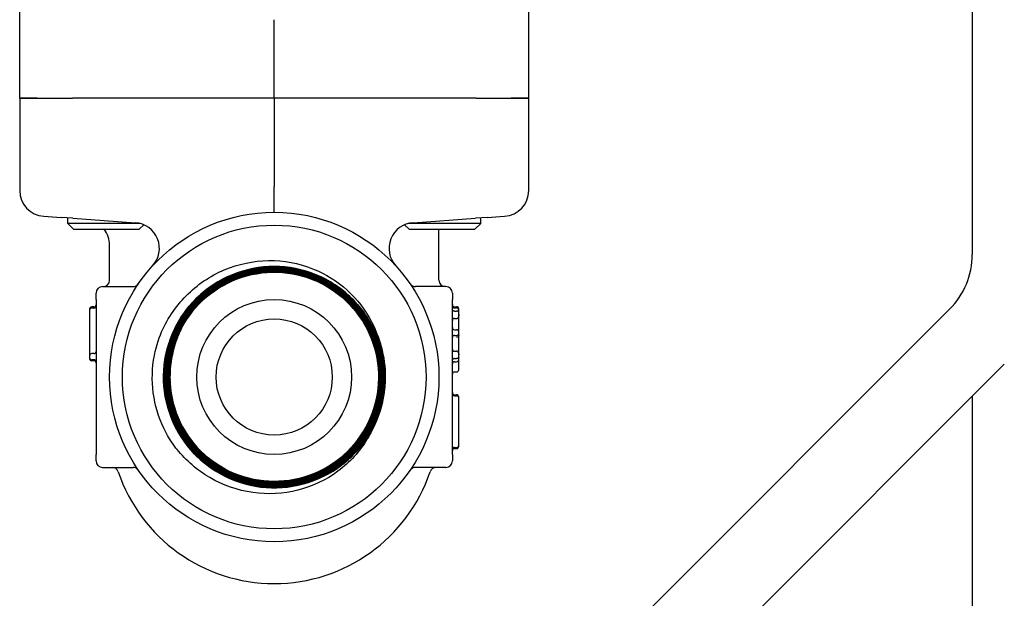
# Model space of a CAD drawing. Header units: inches. Extents: x 18 to 846, y -44 to 561.
# Tile 553 of 642: x 711.22 to 715.99, y 256.7 to 259.5. Entities that reach past the tile are written whole.
import ezdxf

# ---------------------------------------------------------------- set-up
doc = ezdxf.new("R2010")
doc.units = ezdxf.units.IN
doc.header["$LTSCALE"] = 24
doc.header["$MEASUREMENT"] = 0
doc.layers.add('Visible (ANSI)', color=7, linetype='Continuous', lineweight=30)

msp = doc.modelspace()

# ---------------------------------------------------------------- linework, layer by layer
at = {"layer": 'Visible (ANSI)'}
for p, q in [((715.8308, 292.4565), (715.8308, 258.36183)), ((711.2183, 259.119), (711.2183, 259.5569)), ((713.6833, 259.119), (713.6833, 259.5569)), ((712.4508, 259.119), (712.4508, 259.49866)), ((711.2183, 259.119), (711.30309, 259.119)), ((711.2183, 259.119), (711.2183, 258.67184)), ((711.30309, 259.119), (711.2183, 259.119)), ((711.30309, 259.119), (711.47353, 259.119)), ((711.30309, 259.119), (711.47353, 259.119)), ((712.4508, 259.119), (711.47353, 259.119)), ((712.4508, 259.119), (711.47353, 259.119)), ((712.4508, 259.119), (712.4508, 258.69144)), ((713.42808, 259.119), (712.4508, 259.119)), ((713.42808, 259.119), (712.4508, 259.119)), ((713.42808, 259.119), (713.59852, 259.119)), ((713.42808, 259.119), (713.59852, 259.119)), ((713.59852, 259.119), (713.6833, 259.119)), ((713.6833, 259.119), (713.59852, 259.119)), ((713.6833, 258.67184), (713.6833, 259.119)), ((712.4508, 258.5665), (712.4508, 258.69144)), ((711.33506, 258.54708), (711.41889, 258.54122)), ((711.4757, 258.53724), (711.41889, 258.54122)), ((711.4508, 258.51282), (711.4508, 258.53898)), ((711.79937, 258.51282), (711.4508, 258.51282)), ((711.47963, 258.484), (711.4508, 258.51282)), ((711.4757, 258.53724), (711.77859, 258.51605)), ((713.4508, 258.51282), (713.10224, 258.51282)), ((713.12302, 258.51605), (713.42591, 258.53724)), ((713.42198, 258.484), (713.4508, 258.51282)), ((713.48272, 258.54122), (713.42591, 258.53724)), ((713.4508, 258.51282), (713.4508, 258.53898)), ((713.48272, 258.54122), (713.56655, 258.54708)), ((711.47963, 258.484), (711.79698, 258.484)), ((711.79698, 258.484), (711.81919, 258.50621)), ((713.10463, 258.484), (713.08242, 258.50621)), ((713.10463, 258.484), (713.42198, 258.484)), ((713.2483, 258.23775), (713.2483, 258.484)), ((711.6533, 258.23775), (711.6533, 258.40826)), ((711.61955, 258.2065), (711.76736, 258.2065)), ((713.28205, 258.2065), (713.13425, 258.2065)), ((711.5883, 258.144), (711.5883, 258.17525)), ((711.5883, 258.144), (711.5883, 257.394)), ((713.3133, 258.17525), (713.3133, 258.144)), ((713.3133, 257.394), (713.3133, 258.144)), ((711.55705, 258.09755), (711.55705, 258.09227)), ((711.55705, 258.09229), (711.55705, 257.87187)), ((711.57789, 258.10797), (711.56747, 258.10797)), ((711.57789, 258.1027), (711.56747, 258.1027)), ((715.72097, 258.09667), (713.05047, 255.42617)), ((713.32372, 258.10935), (713.33414, 258.10935)), ((713.32372, 258.10347), (713.33414, 258.10347)), ((713.32372, 258.08808), (713.33414, 258.08808)), ((713.34455, 258.09306), (713.34455, 258.09893)), ((713.34455, 258.08184), (713.34455, 258.09306)), ((713.32372, 258.05262), (713.33414, 258.05262)), ((713.34455, 258.07126), (713.34455, 258.08184)), ((713.34455, 258.03966), (713.34455, 258.07127)), ((713.34455, 257.99894), (713.34455, 258.03966)), ((713.32372, 257.99772), (713.33414, 257.99772)), ((713.34455, 257.99157), (713.34455, 257.99894)), ((713.34455, 257.9873), (713.34455, 257.99157)), ((713.34455, 257.98038), (713.34455, 257.9873)), ((713.32372, 257.96996), (713.33414, 257.96996)), ((713.34455, 257.97805), (713.34455, 257.98038)), ((713.34455, 257.9735), (713.34455, 257.97805)), ((713.34455, 257.96921), (713.34455, 257.9735)), ((713.34455, 257.92479), (713.34455, 257.96921)), ((713.32372, 257.89379), (713.33414, 257.89379)), ((713.34455, 257.87926), (713.34455, 257.92479)), ((711.55705, 257.87187), (711.55705, 257.86312)), ((711.55705, 257.86313), (711.55705, 257.85785)), ((711.57789, 257.88228), (711.56747, 257.88228)), ((711.57789, 257.8527), (711.56747, 257.8527)), ((711.57789, 257.84744), (711.56747, 257.84744)), ((713.32372, 257.85833), (713.33414, 257.85833)), ((713.34455, 257.87585), (713.34455, 257.87926)), ((713.34455, 257.86474), (713.34455, 257.87583)), ((713.34455, 257.85335), (713.34455, 257.86474)), ((713.34455, 257.80433), (713.34455, 257.85335)), ((713.31564, 255.16101), (715.98613, 257.8315)), ((713.32372, 257.84294), (713.33414, 257.84294)), ((713.32372, 257.79391), (713.33414, 257.79391)), ((713.32372, 257.68312), (713.33414, 257.68312)), ((713.32372, 257.67887), (713.33414, 257.67887)), ((713.32372, 257.67806), (713.33414, 257.67806)), ((713.34455, 257.66844), (713.34455, 257.6727)), ((713.34455, 257.66764), (713.34455, 257.66845)), ((713.34455, 257.43847), (713.34455, 257.66764)), ((715.8308, 257.67617), (715.8308, 255.2065)), ((713.32372, 257.42806), (713.33414, 257.42806)), ((713.32372, 257.42279), (713.33414, 257.42279)), ((713.34455, 257.4332), (713.34455, 257.4385)), ((711.5883, 257.36275), (711.5883, 257.394)), ((713.3133, 257.394), (713.3133, 257.36275)), ((711.61955, 257.3315), (711.76736, 257.3315)), ((713.28205, 257.3315), (713.13425, 257.3315))]:
    msp.add_line(p, q, dxfattribs=at)
for radius in [0.7975, 0.735, 0.375, 0.28125]:
    msp.add_circle((712.4508, 257.769), radius, dxfattribs=at)
for centre, radius, start, end in [((711.76986, 258.39136), 0.125, 317.574, 85.99765), ((713.13175, 258.39136), 0.125, 94.00235, 222.426), ((711.5283, 258.40826), 0.125, 0, 37.29835), ((715.4558, 258.36183), 0.375, 315, 0), ((711.62205, 258.23775), 0.03125, 270, 0), ((713.27955, 258.23775), 0.03125, 180, 270), ((711.61955, 258.17525), 0.03125, 90, 180), ((711.76736, 258.23775), 0.03125, 270, 325.55528), ((713.13425, 258.23775), 0.03125, 214.44472, 270), ((713.28205, 258.17525), 0.03125, 0, 90), ((711.56747, 258.09755), 0.01042, 90, 180), ((711.56747, 258.09229), 0.01042, 90, 180), ((711.57789, 258.11839), 0.01042, 270, 0), ((711.57789, 258.11312), 0.01042, 270, 0), ((713.32372, 258.11976), 0.01042, 180, 270), ((713.32372, 258.11389), 0.01042, 180, 270), ((713.33414, 258.09893), 0.01042, 0, 90), ((713.33414, 258.09306), 0.01042, 0, 90), ((713.32372, 258.0422), 0.01042, 90, 180), ((713.33414, 258.06304), 0.01042, 270, 299.64925), ((713.32372, 258.00814), 0.01042, 180, 270), ((713.33414, 257.9873), 0.01042, 2.69399, 90), ((713.32372, 257.95955), 0.01042, 90, 180), ((713.33414, 257.98038), 0.01042, 270, 0), ((711.57789, 257.8927), 0.01042, 270, 0), ((713.32372, 257.90421), 0.01042, 180, 270), ((713.33414, 257.88337), 0.01042, 58.88041, 90), ((711.56747, 257.87187), 0.01042, 90, 180), ((711.56747, 257.86312), 0.01042, 180, 270), ((711.56747, 257.85785), 0.01042, 180, 270), ((711.57789, 257.84229), 0.01042, 0, 90), ((711.57789, 257.83702), 0.01042, 0, 90), ((713.33414, 257.85335), 0.01042, 270, 0), ((713.32372, 257.83252), 0.01042, 90, 180), ((713.33414, 257.80433), 0.01042, 270, 0), ((712.4508, 257.769), 0.50475, 177.81654, 181.52193), ((713.32372, 257.78349), 0.01042, 90, 180), ((712.4508, 257.769), 0.5375, 354.03881, 357.7442), ((713.32372, 257.69354), 0.01042, 180, 270), ((713.32372, 257.68847), 0.01042, 180, 270), ((713.33414, 257.6727), 0.01042, 0, 90), ((713.33414, 257.66764), 0.01042, 0, 90), ((713.32372, 257.41764), 0.01042, 90, 180), ((713.32372, 257.41237), 0.01042, 90, 180), ((713.33414, 257.43847), 0.01042, 270, 0), ((713.33414, 257.4332), 0.01042, 270, 0), ((711.61955, 257.36275), 0.03125, 180, 270), ((711.66599, 257.30025), 0.03125, 18.73956, 90), ((711.76736, 257.30025), 0.03125, 34.44472, 90), ((713.13425, 257.30025), 0.03125, 90, 145.55528), ((713.23562, 257.30025), 0.03125, 90, 161.26044), ((713.28205, 257.36275), 0.03125, 270, 0), ((712.4508, 257.5665), 0.7975, 198.73956, 341.26044)]:
    msp.add_arc(centre, radius, start, end, dxfattribs=at)
for centre, major_axis, start_param, end_param in [((711.34378, 258.67178), (-0.12517, 0.00876), 0.069588, 1.5707963), ((713.55783, 258.67178), (0.12517, 0.00876), 4.712389, 6.2135973)]:
    msp.add_ellipse(centre, major_axis=major_axis, ratio=0.9961762, start_param=start_param, end_param=end_param, dxfattribs=at)
for points, knots in [([(711.91143, 258.00033), (711.94372, 258.069), (711.98902, 258.13074), (712.10014, 258.23256), (712.16461, 258.27194), (712.30414, 258.32325), (712.37772, 258.33505), (712.52423, 258.32962), (712.59577, 258.31283), (712.72169, 258.25562), (712.77606, 258.21817), (712.86843, 258.12646), (712.90588, 258.07313), (712.93304, 258.01446)], [0, 0, 0, 0, 0.5782017, 0.5782017, 1.1487645, 1.1487645, 1.7116864, 1.7116864, 2.2669652, 2.2669652, 2.7667897, 2.7667897, 3.2602426, 3.2602426, 3.2602426, 3.2602426]), ([(711.94642, 257.78823), (711.94385, 257.72253), (711.95414, 257.65695), (711.9993, 257.53341), (712.03374, 257.47663), (712.12246, 257.37945), (712.1759, 257.33999), (712.29492, 257.28376), (712.35937, 257.26754), (712.49088, 257.26072), (712.55669, 257.27019), (712.68099, 257.31384), (712.73829, 257.3476), (712.83674, 257.43521), (712.87694, 257.48823), (712.93477, 257.60671), (712.95183, 257.67104), (712.96034, 257.80266), (712.95169, 257.86868), (712.90957, 257.99371), (712.87648, 258.05153), (712.79, 258.15124), (712.73742, 258.19217), (712.6195, 258.2516), (712.55529, 258.26951), (712.4236, 258.2797), (712.35737, 258.27188), (712.23162, 258.23129), (712.1733, 258.1989), (712.07234, 258.11356), (712.03068, 258.06143), (711.96966, 257.9441), (711.95091, 257.88002), (711.93902, 257.74827), (711.946, 257.68184), (711.98505, 257.55539), (712.01675, 257.49658), (712.10092, 257.39439), (712.1526, 257.352), (712.26932, 257.2894), (712.33325, 257.2698), (712.46504, 257.25621), (712.53165, 257.26236), (712.65878, 257.29985), (712.71809, 257.33085), (712.8215, 257.41384), (712.86461, 257.46505), (712.92878, 257.58114), (712.94922, 257.64491), (712.96451, 257.77672), (712.95921, 257.8435), (712.92328, 257.9713), (712.893, 258.03108), (712.81121, 258.1357), (712.76047, 258.17953), (712.64504, 258.24527), (712.58143, 258.26656), (712.44963, 258.28355), (712.38268, 258.27908), (712.25425, 258.24474), (712.19399, 258.21518), (712.08818, 258.1346), (712.04364, 258.08435), (711.97633, 257.96959), (711.9542, 257.90617), (711.9355, 257.77439), (711.93912, 257.70729), (711.97188, 257.57823), (712.00071, 257.51751), (712.08005, 257.41052), (712.12981, 257.36528), (712.24388, 257.2964), (712.30711, 257.27344), (712.43884, 257.25303), (712.50608, 257.2558), (712.63574, 257.28695), (712.69692, 257.31506), (712.80507, 257.39315), (712.85101, 257.4424), (712.92144, 257.55575), (712.94525, 257.61878), (712.96736, 257.75044), (712.96545, 257.81781), (712.9359, 257.94805), (712.90854, 258.00967), (712.83172, 258.11898), (712.78298, 258.16561), (712.67037, 258.23759), (712.60755, 258.26223), (712.47599, 258.28606), (712.4085, 258.285), (712.27769, 258.25708), (712.21563, 258.23046), (712.10519, 258.15492), (712.05787, 258.10672), (711.98435, 257.99486), (711.95887, 257.93227), (711.93333, 257.80082), (711.93353, 257.73322), (711.95983, 257.60187), (711.98569, 257.53938), (712.05992, 257.42782), (712.10759, 257.37981), (712.21868, 257.30477), (712.28103, 257.27845), (712.41234, 257.2512), (712.48004, 257.25053), (712.61191, 257.27519), (712.67482, 257.30029), (712.78749, 257.37321), (712.83617, 257.42034), (712.91274, 257.53062), (712.93989, 257.59272), (712.96885, 257.72387), (712.97039, 257.79166), (712.94737, 257.92403), (712.92304, 257.98735), (712.85146, 258.10111), (712.80489, 258.15046), (712.69542, 258.22855), (712.63358, 258.25653), (712.50261, 258.28721), (712.43475, 258.28961), (712.30189, 258.26826), (712.23818, 258.2447), (712.12334, 258.17446), (712.07332, 258.12845), (711.99373, 258.01983), (711.96492, 257.95826), (711.93252, 257.8275), (711.92925, 257.75957), (711.94894, 257.62625), (711.97172, 257.56214), (712.04059, 257.44625), (712.08602, 257.39557), (712.19378, 257.31448), (712.25508, 257.28484), (712.38561, 257.25073), (712.45359, 257.24659), (712.58735, 257.26461), (712.65184, 257.2866), (712.76878, 257.35409), (712.8201, 257.39894), (712.90269, 257.50581), (712.93315, 257.56682), (712.96897, 257.6971), (712.97399, 257.76512), (712.95765, 257.8993), (712.93645, 257.96416), (712.87037, 258.08213), (712.82611, 258.1341), (712.72014, 258.21816), (712.65943, 258.24944), (712.52943, 258.28698), (712.46137, 258.29287), (712.3268, 258.27823), (712.26157, 258.25783), (712.1426, 258.19315), (712.08999, 258.1495), (712.00445, 258.04445), (711.97235, 257.98406), (711.9331, 257.85435), (711.92633, 257.78627), (711.93928, 257.65132), (711.95887, 257.58575), (712.02212, 257.46578), (712.06517, 257.41254), (712.16927, 257.32554), (712.22933, 257.29262), (712.35872, 257.25166), (712.42681, 257.24401), (712.56212, 257.25525), (712.62804, 257.27404), (712.74898, 257.33584), (712.80285, 257.37827), (712.8913, 257.48141), (712.92503, 257.54114), (712.9677, 257.67018), (712.97623, 257.73827), (712.9667, 257.87391), (712.94872, 257.94016), (712.88838, 258.06206), (712.84658, 258.11655), (712.74443, 258.20644), (712.68505, 258.24098), (712.55636, 258.28536), (712.48829, 258.29477), (712.35234, 258.28696), (712.28577, 258.26981), (712.16292, 258.21093), (712.10783, 258.16977), (712.01651, 258.06862), (711.98116, 258.0096), (711.93507, 257.8813), (711.92478, 257.81325), (711.93086, 257.67702), (711.94719, 257.61013), (712.00458, 257.48636), (712.04509, 257.43067), (712.14522, 257.33793), (712.20387, 257.30177), (712.33176, 257.25398), (712.39977, 257.24281), (712.53628, 257.24716), (712.60346, 257.26266), (712.72814, 257.31854), (712.78443, 257.3584), (712.87858, 257.45748), (712.91553, 257.51575), (712.96502, 257.64321), (712.97708, 257.71117), (712.97447, 257.84793), (712.95981, 257.9154), (712.90544, 258.04097), (712.86624, 258.09785), (712.76823, 258.19339), (712.71034, 258.23114), (712.58334, 258.28233), (712.51544, 258.29527), (712.37846, 258.2944), (712.3107, 258.28058), (712.18427, 258.22774), (712.12681, 258.18922), (712.02988, 258.09229), (711.99134, 258.03481), (711.93846, 257.90828), (711.92463, 257.84045), (711.92375, 257.70327), (711.93672, 257.63524), (711.98802, 257.50796), (712.02587, 257.44993), (712.12169, 257.35162), (712.17876, 257.3123), (712.30478, 257.25772), (712.37253, 257.24301), (712.50989, 257.24038), (712.57818, 257.2525), (712.70629, 257.30224), (712.76489, 257.3394), (712.86456, 257.4341), (712.90467, 257.49074), (712.96093, 257.61624), (712.97653, 257.6839), (712.98092, 257.82141), (712.96965, 257.88995), (712.92148, 258.01888), (712.88502, 258.07803), (712.79146, 258.17905), (712.73525, 258.21994), (712.6103, 258.27788), (712.54274, 258.29436), (712.4051, 258.30052), (712.33632, 258.29012), (712.2066, 258.24352), (712.1469, 258.20777), (712.04455, 258.11537), (712.00288, 258.05961), (711.94327, 257.93522), (711.92589, 257.86778), (711.91797, 257.73003), (711.92751, 257.66102), (711.97251, 257.53052), (712.00755, 257.47028), (712.09876, 257.36661), (712.15407, 257.32418), (712.27787, 257.26289), (712.34518, 257.24463), (712.48302, 257.23493), (712.55225, 257.2436), (712.6835, 257.287), (712.74427, 257.32131), (712.84925, 257.41133), (712.89245, 257.46618), (712.95541, 257.58936), (712.97455, 257.65652), (712.98602, 257.79444), (712.97822, 257.86387), (712.93645, 257.99585), (712.90286, 258.05715), (712.81406, 258.16342), (712.75969, 258.20738), (712.63715, 258.272), (712.57013, 258.29203), (712.43218, 258.30528), (712.36255, 258.29836), (712.22985, 258.25822), (712.16805, 258.22536), (712.06049, 258.1378), (712.01577, 258.08392), (711.9495, 257.96203), (711.92858, 257.89518), (711.91355, 257.75721), (711.91959, 257.6874), (711.95809, 257.554), (711.9902, 257.49169), (712.07651, 257.38287), (712.12989, 257.3374), (712.2511, 257.26948), (712.31777, 257.24768), (712.45575, 257.23086), (712.52573, 257.23602), (712.6598, 257.27287), (712.72261, 257.30422), (712.83268, 257.38925), (712.87889, 257.44213), (712.94846, 257.56264), (712.97114, 257.62912), (712.98974, 257.76707), (712.98548, 257.83721), (712.95029, 257.97194), (712.9197, 258.03523), (712.83596, 258.14655), (712.7836, 258.1935), (712.66382, 258.2647), (712.59753, 258.28826), (712.45963, 258.30865), (712.38934, 258.30528), (712.25398, 258.27177), (712.19021, 258.24194), (712.07767, 258.15951), (712.02999, 258.10768), (711.95715, 257.98865), (711.93271, 257.92257), (711.91053, 257.78475), (711.91301, 257.71431), (711.94484, 257.57834), (711.97389, 257.5141), (712.05499, 257.40036), (712.10628, 257.35194), (712.22455, 257.27749), (712.2904, 257.25217), (712.42813, 257.22819), (712.49869, 257.22978), (712.63526, 257.25991), (712.69995, 257.28818), (712.81489, 257.36794), (712.86402, 257.41867), (712.92494, 257.51275), (712.94359, 257.55066), (712.97166, 257.63007), (712.98099, 257.67129), (712.9854, 257.71318)], [0, 0, 0, 0, 0.5011856, 0.5011856, 1.002559, 1.002559, 1.5041203, 1.5041203, 2.0058694, 2.0058694, 2.5078063, 2.5078063, 3.009931, 3.009931, 3.5122436, 3.5122436, 4.0147439, 4.0147439, 4.5174321, 4.5174321, 5.0203081, 5.0203081, 5.5233719, 5.5233719, 6.0266236, 6.0266236, 6.530063, 6.530063, 7.0336903, 7.0336903, 7.5375053, 7.5375053, 8.0415082, 8.0415082, 8.5456988, 8.5456988, 9.0500773, 9.0500773, 9.5546436, 9.5546436, 10.0593976, 10.0593976, 10.5643395, 10.5643395, 11.0694692, 11.0694692, 11.5747866, 11.5747866, 12.0802919, 12.0802919, 12.585985, 12.585985, 13.0918658, 13.0918658, 13.5979344, 13.5979344, 14.1041909, 14.1041909, 14.6106351, 14.6106351, 15.1172671, 15.1172671, 15.6240868, 15.6240868, 16.1310944, 16.1310944, 16.6382897, 16.6382897, 17.1456729, 17.1456729, 17.6532438, 17.6532438, 18.1610024, 18.1610024, 18.6689489, 18.6689489, 19.1770831, 19.1770831, 19.6854051, 19.6854051, 20.1939149, 20.1939149, 20.7026124, 20.7026124, 21.2114977, 21.2114977, 21.7205708, 21.7205708, 22.2298316, 22.2298316, 22.7392802, 22.7392802, 23.2489166, 23.2489166, 23.7587407, 23.7587407, 24.2687526, 24.2687526, 24.7789522, 24.7789522, 25.2893396, 25.2893396, 25.7999148, 25.7999148, 26.3106777, 26.3106777, 26.8216284, 26.8216284, 27.3327668, 27.3327668, 27.8440929, 27.8440929, 28.3556068, 28.3556068, 28.8673085, 28.8673085, 29.3791979, 29.3791979, 29.891275, 29.891275, 30.4035399, 30.4035399, 30.9159925, 30.9159925, 31.4286328, 31.4286328, 31.9414609, 31.9414609, 32.4544767, 32.4544767, 32.9676803, 32.9676803, 33.4810716, 33.4810716, 33.9946506, 33.9946506, 34.5084174, 34.5084174, 35.0223719, 35.0223719, 35.5365141, 35.5365141, 36.050844, 36.050844, 36.5653617, 36.5653617, 37.080067, 37.080067, 37.5949601, 37.5949601, 38.110041, 38.110041, 38.6253095, 38.6253095, 39.1407658, 39.1407658, 39.6564097, 39.6564097, 40.1722414, 40.1722414, 40.6882608, 40.6882608, 41.2044679, 41.2044679, 41.7208627, 41.7208627, 42.2374453, 42.2374453, 42.7542155, 42.7542155, 43.2711734, 43.2711734, 43.7883191, 43.7883191, 44.3056524, 44.3056524, 44.8231734, 44.8231734, 45.3408822, 45.3408822, 45.8587786, 45.8587786, 46.3768628, 46.3768628, 46.8951346, 46.8951346, 47.4135941, 47.4135941, 47.9322413, 47.9322413, 48.4510762, 48.4510762, 48.9700988, 48.9700988, 49.4893091, 49.4893091, 50.0087071, 50.0087071, 50.5282927, 50.5282927, 51.0480661, 51.0480661, 51.5680271, 51.5680271, 52.0881758, 52.0881758, 52.6085122, 52.6085122, 53.1290362, 53.1290362, 53.6497479, 53.6497479, 54.1706473, 54.1706473, 54.6917344, 54.6917344, 55.2130092, 55.2130092, 55.7344716, 55.7344716, 56.2561217, 56.2561217, 56.7779594, 56.7779594, 57.2999848, 57.2999848, 57.8221979, 57.8221979, 58.3445987, 58.3445987, 58.8671871, 58.8671871, 59.3899632, 59.3899632, 59.9129269, 59.9129269, 60.4360783, 60.4360783, 60.9594173, 60.9594173, 61.482944, 61.482944, 62.0066584, 62.0066584, 62.5305604, 62.5305604, 63.05465, 63.05465, 63.5789273, 63.5789273, 64.1033923, 64.1033923, 64.6280448, 64.6280448, 65.1528851, 65.1528851, 65.677913, 65.677913, 66.2031285, 66.2031285, 66.7285316, 66.7285316, 67.2541224, 67.2541224, 67.7799009, 67.7799009, 68.305867, 68.305867, 68.8320207, 68.8320207, 69.358362, 69.358362, 69.884891, 69.884891, 70.4116076, 70.4116076, 70.9385118, 70.9385118, 71.4656037, 71.4656037, 71.9928831, 71.9928831, 72.5203502, 72.5203502, 73.048005, 73.048005, 73.5758473, 73.5758473, 74.1038773, 74.1038773, 74.6320949, 74.6320949, 75.1605001, 75.1605001, 75.6890929, 75.6890929, 76.2178734, 76.2178734, 76.7468414, 76.7468414, 77.2759971, 77.2759971, 77.8053403, 77.8053403, 78.3348712, 78.3348712, 78.8645897, 78.8645897, 79.3944958, 79.3944958, 79.9245895, 79.9245895, 80.4548708, 80.4548708, 80.9853397, 80.9853397, 81.5159962, 81.5159962, 82.0468403, 82.0468403, 82.577872, 82.577872, 83.1090913, 83.1090913, 83.6404982, 83.6404982, 84.1720927, 84.1720927, 84.7038748, 84.7038748, 85.2358444, 85.2358444, 85.7680017, 85.7680017, 86.3003465, 86.3003465, 86.832879, 86.832879, 87.1533928, 87.1533928, 87.4739757, 87.4739757, 87.4739757, 87.4739757]), ([(712.98789, 257.74785), (712.98507, 257.67791), (712.96861, 257.60919), (712.91029, 257.48196), (712.86899, 257.42466), (712.76676, 257.32914), (712.70682, 257.29182), (712.57602, 257.24229), (712.50642, 257.23054), (712.36666, 257.23439), (712.29784, 257.24994), (712.17006, 257.30655), (712.11232, 257.34706), (712.01564, 257.44791), (711.97762, 257.50729), (711.9265, 257.63726), (711.91387, 257.7066), (711.91593, 257.84619), (711.93058, 257.91511), (711.98548, 258.04342), (712.02519, 258.10159), (712.12466, 258.19941), (712.18346, 258.23813), (712.31257, 258.29083), (712.38165, 258.30432), (712.52106, 258.30404), (712.59006, 258.29029), (712.71887, 258.23712), (712.77746, 258.19821), (712.8764, 258.10014), (712.91581, 258.04192), (712.97007, 257.91368), (712.98442, 257.84488), (712.98592, 257.70568), (712.97307, 257.63661), (712.92162, 257.50732), (712.88352, 257.44832), (712.78687, 257.34828), (712.72924, 257.30819), (712.60188, 257.25237), (712.53337, 257.23717), (712.3944, 257.2339), (712.32528, 257.24584), (712.19552, 257.29557), (712.13613, 257.33286), (712.03502, 257.42809), (711.99425, 257.48512), (711.93689, 257.61157), (711.92084, 257.67978), (711.9158, 257.81849), (711.92685, 257.88767), (711.97484, 258.01786), (712.01131, 258.07763), (712.10511, 258.17981), (712.16153, 258.22124), (712.28706, 258.28012), (712.35497, 258.29702), (712.4934, 258.30382), (712.56261, 258.29367), (712.69321, 258.24741), (712.75336, 258.21175), (712.85657, 258.1194), (712.89866, 258.06359), (712.95905, 257.93901), (712.97679, 257.87143), (712.98534, 257.73329), (712.97609, 257.66406), (712.93157, 257.53307), (712.89673, 257.47256), (712.80584, 257.36833), (712.75065, 257.32559), (712.62703, 257.26371), (712.55978, 257.24514), (712.42196, 257.23483), (712.35272, 257.24319), (712.22136, 257.28597), (712.1605, 257.31998), (712.05527, 257.40941), (712.0119, 257.46396), (711.94853, 257.58661), (711.92913, 257.65352), (711.91709, 257.79099), (711.92455, 257.86023), (711.96559, 257.99193), (711.99878, 258.05313), (712.08673, 258.15934), (712.14064, 258.20334), (712.26229, 258.26817), (712.32885, 258.2884), (712.46596, 258.30217), (712.53519, 258.29561), (712.66721, 258.2563), (712.72873, 258.22395), (712.8359, 258.13749), (712.88052, 258.08422), (712.9468, 257.96359), (712.96784, 257.89739), (712.98335, 257.76067), (712.97767, 257.69146), (712.94011, 257.55914), (712.90859, 257.4973), (712.82363, 257.3892), (712.77101, 257.34397), (712.65141, 257.27625), (712.58558, 257.2544), (712.44927, 257.23718), (712.3801, 257.24196), (712.24751, 257.27778), (712.18536, 257.30846), (712.07634, 257.39191), (712.03051, 257.44387), (711.96137, 257.56243), (711.93872, 257.62788), (711.91979, 257.76376), (711.92368, 257.83288), (711.95775, 257.96572), (711.98759, 258.02817), (712.06953, 258.13808), (712.12083, 258.1845), (712.23832, 258.25504), (712.30338, 258.2785), (712.4388, 258.29913), (712.50787, 258.29612), (712.64094, 258.2638), (712.70367, 258.2348), (712.81445, 258.15439), (712.86146, 258.10376), (712.93338, 257.98735), (712.95763, 257.92269), (712.97996, 257.78774), (712.97783, 257.71874), (712.94725, 257.58547), (712.9191, 257.52246), (712.84023, 257.41083), (712.79028, 257.36325), (712.67496, 257.28995), (712.61071, 257.26492), (712.47625, 257.24091), (712.40733, 257.24215), (712.27388, 257.27099), (712.21062, 257.2983), (712.09815, 257.37562), (712.05001, 257.42489), (711.97536, 257.53909), (711.94955, 257.60292), (711.92386, 257.73687), (711.92422, 257.80569), (711.95131, 257.93931), (711.97777, 258.00282), (712.05355, 258.1161), (712.10212, 258.16479), (712.21519, 258.24078), (712.2786, 258.26736), (712.41201, 258.29471), (712.48073, 258.29523), (712.61448, 258.26988), (712.67823, 258.24427), (712.7923, 258.17006), (712.84153, 258.12218), (712.91884, 258.01025), (712.94619, 257.94729), (712.9752, 257.81443), (712.97659, 257.74582), (712.95299, 257.61196), (712.92823, 257.54798), (712.85559, 257.43315), (712.8084, 257.38338), (712.69764, 257.30477), (712.63512, 257.27666), (712.50284, 257.246), (712.43436, 257.24374), (712.3004, 257.26561), (712.23621, 257.28951), (712.12063, 257.36058), (712.07034, 257.40705), (711.99044, 257.51664), (711.96158, 257.57871), (711.92929, 257.71039), (711.92616, 257.77874), (711.94628, 257.91276), (711.96933, 257.97716), (712.03882, 258.09346), (712.08458, 258.14426), (712.19298, 258.22543), (712.25458, 258.25504), (712.38564, 258.28895), (712.45384, 258.29295), (712.58791, 258.27456), (712.6525, 258.25237), (712.76951, 258.18447), (712.82081, 258.13943), (712.90323, 258.03223), (712.93358, 257.97111), (712.96911, 257.84068), (712.97397, 257.77264), (712.95732, 257.63854), (712.93598, 257.57378), (712.86968, 257.45609), (712.82536, 257.4043), (712.71938, 257.32063), (712.65874, 257.28956), (712.52897, 257.25242), (712.4611, 257.24671), (712.327, 257.26163), (712.26206, 257.28211), (712.14372, 257.3468), (712.09144, 257.39039), (712.00656, 257.49514), (711.97476, 257.55529), (711.93604, 257.68438), (711.92947, 257.75208), (711.94265, 257.88615), (711.96227, 257.95125), (712.02536, 258.07023), (712.06822, 258.12298), (712.17172, 258.20906), (712.23138, 258.24157), (712.35977, 258.28188), (712.42727, 258.2893), (712.5613, 258.27784), (712.62655, 258.25908), (712.74614, 258.19761), (712.79935, 258.15549), (712.88661, 258.05324), (712.91983, 257.9941), (712.96172, 257.86642), (712.96998, 257.79912), (712.96025, 257.66515), (712.94235, 257.59977), (712.88249, 257.47959), (712.84112, 257.42592), (712.74014, 257.3375), (712.68151, 257.30358), (712.55457, 257.26014), (712.48748, 257.25103), (712.3536, 257.25904), (712.2881, 257.27608), (712.16734, 257.33432), (712.11323, 257.37494), (712.02367, 257.47463), (711.98905, 257.53274), (711.94407, 257.65892), (711.93412, 257.72579), (711.94042, 257.85956), (711.9566, 257.92518), (712.0132, 258.04649), (712.05307, 258.10102), (712.15147, 258.19172), (712.20904, 258.22701), (712.33445, 258.27353), (712.40109, 258.28432), (712.53473, 258.27973), (712.60044, 258.26441), (712.72228, 258.20944), (712.77724, 258.17033), (712.86904, 258.07324), (712.90501, 258.01621), (712.95305, 257.89159), (712.96467, 257.82519), (712.96179, 257.69171), (712.94733, 257.6259), (712.894, 257.50356), (712.85564, 257.44819), (712.75988, 257.3553), (712.7034, 257.31866), (712.57958, 257.26911), (712.51344, 257.25667), (712.38014, 257.25785), (712.31425, 257.27145), (712.19142, 257.32314), (712.13566, 257.36073), (712.04169, 257.45515), (712.00439, 257.51108), (711.95335, 257.63407), (711.94008, 257.69995), (711.93956, 257.83306), (711.95231, 257.89901), (712.00235, 258.0223), (712.03917, 258.07846), (712.13225, 258.17347), (712.18762, 258.21142), (712.30976, 258.26395), (712.37537, 258.27803), (712.50825, 258.28024), (712.57427, 258.26836), (712.698, 258.21996), (712.75453, 258.18391), (712.85057, 258.09219), (712.88917, 258.03739), (712.94317, 257.91612), (712.95806, 257.85079), (712.96196, 257.71815), (712.95093, 257.65209), (712.90418, 257.52794), (712.86891, 257.47104), (712.77856, 257.37398), (712.72434, 257.33475), (712.60394, 257.2793), (712.53892, 257.2636), (712.40653, 257.25802), (712.34044, 257.26819), (712.21589, 257.31328), (712.15864, 257.34777), (712.06059, 257.43675), (712.02073, 257.49038), (711.96383, 257.60988), (711.94733, 257.67461), (711.94008, 257.80671), (711.94939, 257.87283), (711.99283, 257.99774), (712.02654, 258.05535), (712.11413, 258.15437), (712.16716, 258.19485), (712.28575, 258.25317), (712.35016, 258.27047), (712.48196, 258.27939), (712.54809, 258.27093), (712.67335, 258.22915), (712.7313, 258.19623), (712.83127, 258.11004), (712.87236, 258.0576), (712.9321, 257.93995), (712.95018, 257.87586), (712.96076, 257.74439), (712.95316, 257.67826), (712.91304, 257.55266), (712.88091, 257.49439), (712.79613, 257.39348), (712.7443, 257.35179), (712.62759, 257.29066), (712.56384, 257.27178), (712.43271, 257.25955), (712.36659, 257.2663), (712.24069, 257.30476), (712.1821, 257.3361), (712.08028, 257.41946), (712.038, 257.47068), (711.98792, 257.56338), (711.97328, 257.60028), (711.9529, 257.67675), (711.94724, 257.71605), (711.94623, 257.7556)], [0, 0, 0, 0, 0.5334736, 0.5334736, 1.0667595, 1.0667595, 1.5998574, 1.5998574, 2.1327676, 2.1327676, 2.6654898, 2.6654898, 3.1980243, 3.1980243, 3.7303709, 3.7303709, 4.2625297, 4.2625297, 4.7945006, 4.7945006, 5.3262836, 5.3262836, 5.8578789, 5.8578789, 6.3892862, 6.3892862, 6.9205057, 6.9205057, 7.4515374, 7.4515374, 7.9823812, 7.9823812, 8.5130372, 8.5130372, 9.0435052, 9.0435052, 9.5737855, 9.5737855, 10.1038779, 10.1038779, 10.6337824, 10.6337824, 11.163499, 11.163499, 11.6930278, 11.6930278, 12.2223687, 12.2223687, 12.7515218, 12.7515218, 13.280487, 13.280487, 13.8092643, 13.8092643, 14.3378537, 14.3378537, 14.8662553, 14.8662553, 15.394469, 15.394469, 15.9224948, 15.9224948, 16.4503327, 16.4503327, 16.9779828, 16.9779828, 17.505445, 17.505445, 18.0327193, 18.0327193, 18.5598057, 18.5598057, 19.0867042, 19.0867042, 19.6134149, 19.6134149, 20.1399376, 20.1399376, 20.6662725, 20.6662725, 21.1924195, 21.1924195, 21.7183786, 21.7183786, 22.2441498, 22.2441498, 22.7697331, 22.7697331, 23.2951285, 23.2951285, 23.820336, 23.820336, 24.3453556, 24.3453556, 24.8701873, 24.8701873, 25.3948311, 25.3948311, 25.919287, 25.919287, 26.443555, 26.443555, 26.9676351, 26.9676351, 27.4915273, 27.4915273, 28.0152316, 28.0152316, 28.5387479, 28.5387479, 29.0620764, 29.0620764, 29.5852169, 29.5852169, 30.1081695, 30.1081695, 30.6309342, 30.6309342, 31.153511, 31.153511, 31.6758999, 31.6758999, 32.1981009, 32.1981009, 32.7201139, 32.7201139, 33.241939, 33.241939, 33.7635762, 33.7635762, 34.2850254, 34.2850254, 34.8062868, 34.8062868, 35.3273602, 35.3273602, 35.8482456, 35.8482456, 36.3689432, 36.3689432, 36.8894528, 36.8894528, 37.4097745, 37.4097745, 37.9299082, 37.9299082, 38.449854, 38.449854, 38.9696118, 38.9696118, 39.4891818, 39.4891818, 40.0085637, 40.0085637, 40.5277578, 40.5277578, 41.0467639, 41.0467639, 41.565582, 41.565582, 42.0842122, 42.0842122, 42.6026544, 42.6026544, 43.1209087, 43.1209087, 43.6389751, 43.6389751, 44.1568534, 44.1568534, 44.6745439, 44.6745439, 45.1920463, 45.1920463, 45.7093609, 45.7093609, 46.2264874, 46.2264874, 46.743426, 46.743426, 47.2601766, 47.2601766, 47.7767393, 47.7767393, 48.293114, 48.293114, 48.8093008, 48.8093008, 49.3252995, 49.3252995, 49.8411103, 49.8411103, 50.3567332, 50.3567332, 50.872168, 50.872168, 51.3874149, 51.3874149, 51.9024738, 51.9024738, 52.4173447, 52.4173447, 52.9320277, 52.9320277, 53.4465226, 53.4465226, 53.9608296, 53.9608296, 54.4749486, 54.4749486, 54.9888797, 54.9888797, 55.5026227, 55.5026227, 56.0161777, 56.0161777, 56.5295448, 56.5295448, 57.0427239, 57.0427239, 57.5557149, 57.5557149, 58.068518, 58.068518, 58.5811331, 58.5811331, 59.0935602, 59.0935602, 59.6057993, 59.6057993, 60.1178504, 60.1178504, 60.6297135, 60.6297135, 61.1413886, 61.1413886, 61.6528757, 61.6528757, 62.1641748, 62.1641748, 62.6752859, 62.6752859, 63.1862089, 63.1862089, 63.696944, 63.696944, 64.207491, 64.207491, 64.7178501, 64.7178501, 65.2280211, 65.2280211, 65.7380041, 65.7380041, 66.2477991, 66.2477991, 66.7574061, 66.7574061, 67.2668251, 67.2668251, 67.776056, 67.776056, 68.2850989, 68.2850989, 68.7939538, 68.7939538, 69.3026207, 69.3026207, 69.8110995, 69.8110995, 70.3193903, 70.3193903, 70.8274931, 70.8274931, 71.3354078, 71.3354078, 71.8431345, 71.8431345, 72.3506732, 72.3506732, 72.8580239, 72.8580239, 73.3651865, 73.3651865, 73.872161, 73.872161, 74.3789476, 74.3789476, 74.885546, 74.885546, 75.3919565, 75.3919565, 75.8981789, 75.8981789, 76.4042132, 76.4042132, 76.9100595, 76.9100595, 77.4157178, 77.4157178, 77.921188, 77.921188, 78.4264701, 78.4264701, 78.9315642, 78.9315642, 79.4364703, 79.4364703, 79.9411883, 79.9411883, 80.4457182, 80.4457182, 80.9500601, 80.9500601, 81.4542139, 81.4542139, 81.9581796, 81.9581796, 82.4619573, 82.4619573, 82.9655469, 82.9655469, 83.4689484, 83.4689484, 83.9721619, 83.9721619, 84.4751873, 84.4751873, 84.9780247, 84.9780247, 85.4806739, 85.4806739, 85.9831351, 85.9831351, 86.4854082, 86.4854082, 86.9874932, 86.9874932, 87.2895124, 87.2895124, 87.5914623, 87.5914623, 87.5914623, 87.5914623]), ([(713.32372, 258.08808), (713.32253, 258.08808), (713.32136, 258.08819), (713.31908, 258.08864), (713.31801, 258.08899), (713.31604, 258.08991), (713.31519, 258.0905), (713.31416, 258.09157), (713.31385, 258.09202), (713.31342, 258.09295), (713.31331, 258.09343), (713.3133, 258.09392), (713.3133, 258.09394), (713.3133, 258.09395)], [-0.04466203, -0.04466203, -0.04466203, -0.04466203, -0.03555093, -0.03555093, -0.025838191, -0.025838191, -0.014757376, -0.014757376, -0.007429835, -0.007429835, 0, 0, 0.000221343, 0.000221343, 0.000221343, 0.000221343]), ([(713.34455, 258.08184), (713.34455, 258.08186), (713.34455, 258.08187), (713.34455, 258.08243), (713.34444, 258.08296), (713.344, 258.08399), (713.34369, 258.08448), (713.34264, 258.08561), (713.34181, 258.08622), (713.33984, 258.08716), (713.33878, 258.0875), (713.3365, 258.08796), (713.33533, 258.08808), (713.33414, 258.08808)], [-0.045097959, -0.045097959, -0.045097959, -0.045097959, -0.044871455, -0.044871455, -0.037204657, -0.037204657, -0.029705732, -0.029705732, -0.018711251, -0.018711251, -0.009070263, -0.009070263, 0, 0, 0, 0]), ([(713.34455, 258.07126), (713.34455, 258.07122), (713.34455, 258.07118), (713.34454, 258.06785), (713.34403, 258.06454), (713.34245, 258.05917), (713.34145, 258.05697), (713.33997, 258.05481), (713.33964, 258.05439), (713.33929, 258.05399)], [-0.000386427, -0.000386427, -0.000386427, -0.000386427, 0, 0, 0.028753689, 0.028753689, 0.053851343, 0.053851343, 0.060006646, 0.060006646, 0.060006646, 0.060006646]), ([(711.86538, 257.69171), (711.8574, 257.75216), (711.85912, 257.81361), (711.88009, 257.92292), (711.89502, 257.96544), (711.91143, 258.00033)], [0, 0, 0, 0, 0.46463824, 0.46463824, 0.84908635, 0.84908635, 0.84908635, 0.84908635]), ([(712.00152, 258.00528), (711.99213, 257.98583), (711.98114, 257.96068), (711.95664, 257.88417), (711.94821, 257.83656), (711.94642, 257.78823)], [0.04249951, 0.04249951, 0.04249951, 0.04249951, 0.17790567, 0.17790567, 0.38402646, 0.38402646, 0.38402646, 0.38402646]), ([(712.93304, 258.01446), (712.94588, 257.98671), (712.96186, 257.94777), (712.98503, 257.84936), (712.98994, 257.79863), (712.98789, 257.74785)], [0, 0, 0, 0, 0.23296609, 0.23296609, 0.46978233, 0.46978233, 0.46978233, 0.46978233]), ([(713.34442, 257.99409), (713.34448, 257.99538), (713.34455, 257.99682), (713.34455, 257.99884), (713.34455, 257.99889), (713.34455, 257.99894)], [0.003375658, 0.003375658, 0.003375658, 0.003375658, 0.034251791, 0.034251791, 0.035082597, 0.035082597, 0.035082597, 0.035082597]), ([(713.34455, 257.99157), (713.34455, 257.99161), (713.34455, 257.99165), (713.34455, 257.99248), (713.3445, 257.99328), (713.34442, 257.99409)], [-0.0003294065, -0.0003294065, -0.0003294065, -0.0003294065, 0, 0, 0.0073410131, 0.0073410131, 0.0073410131, 0.0073410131]), ([(713.34455, 257.9873), (713.34455, 257.98733), (713.34455, 257.98735), (713.34455, 257.98752), (713.34455, 257.98765), (713.34454, 257.98779)], [-0.0017564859, -0.0017564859, -0.0017564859, -0.0017564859, -0.0014890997, -0.0014890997, 0, 0, 0, 0]), ([(713.34455, 257.96921), (713.34455, 257.96919), (713.34455, 257.96917), (713.34454, 257.96807), (713.34426, 257.967), (713.34319, 257.96503), (713.34242, 257.96415), (713.34049, 257.96265), (713.33935, 257.96206), (713.33684, 257.96126), (713.33549, 257.96105), (713.33414, 257.96105)], [-0.041692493, -0.041692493, -0.041692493, -0.041692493, -0.04149958, -0.04149958, -0.031007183, -0.031007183, -0.020671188, -0.020671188, -0.010335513, -0.010335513, 0, 0, 0, 0]), ([(713.34453, 257.97706), (713.34454, 257.97736), (713.34455, 257.97766), (713.34455, 257.97799), (713.34455, 257.97802), (713.34455, 257.97805)], [0.0019814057, 0.0019814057, 0.0019814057, 0.0019814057, 0.0048532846, 0.0048532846, 0.0051608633, 0.0051608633, 0.0051608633, 0.0051608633]), ([(713.34455, 257.9735), (713.34455, 257.97357), (713.34455, 257.97363), (713.34455, 257.97409), (713.34455, 257.9749), (713.34453, 257.97633), (713.34453, 257.97671), (713.34453, 257.97706)], [-0.001301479, -0.001301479, -0.001301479, -0.001301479, 0, 0, 0.007985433, 0.007985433, 0.011238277, 0.011238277, 0.011238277, 0.011238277]), ([(713.33952, 257.89229), (713.33994, 257.89176), (713.34028, 257.89126), (713.34175, 257.88894), (713.34278, 257.88656), (713.34418, 257.8813), (713.34454, 257.87859), (713.34455, 257.87592), (713.34455, 257.87588), (713.34455, 257.87583)], [0.00574282, 0.00574282, 0.00574282, 0.00574282, 0.01169763, 0.01169763, 0.038945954, 0.038945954, 0.065701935, 0.065701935, 0.066129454, 0.066129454, 0.066129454, 0.066129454]), ([(713.32372, 257.85833), (713.32254, 257.85833), (713.32138, 257.85822), (713.31912, 257.85775), (713.31806, 257.8574), (713.31608, 257.85645), (713.31523, 257.85584), (713.31418, 257.85472), (713.31386, 257.85424), (713.31342, 257.85326), (713.31331, 257.85275), (713.3133, 257.85222), (713.3133, 257.85221), (713.3133, 257.85219)], [0, 0, 0, 0, 0.008977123, 0.008977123, 0.018588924, 0.018588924, 0.029658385, 0.029658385, 0.037134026, 0.037134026, 0.044724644, 0.044724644, 0.044947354, 0.044947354, 0.044947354, 0.044947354]), ([(713.34455, 257.86474), (713.34455, 257.86472), (713.34455, 257.8647), (713.34455, 257.86413), (713.34443, 257.86358), (713.34399, 257.86253), (713.34366, 257.86202), (713.34261, 257.86086), (713.34176, 257.86024), (713.33979, 257.85928), (713.33873, 257.85892), (713.33647, 257.85845), (713.33532, 257.85833), (713.33414, 257.85833)], [-0.000228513, -0.000228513, -0.000228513, -0.000228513, 0, 0, 0.007836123, 0.007836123, 0.015504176, 0.015504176, 0.026601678, 0.026601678, 0.036241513, 0.036241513, 0.045264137, 0.045264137, 0.045264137, 0.045264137]), ([(712.9854, 257.71318), (712.98031, 257.66396), (712.96871, 257.61577), (712.93399, 257.52532), (712.91486, 257.49172), (712.90146, 257.46948)], [0.03577692, 0.03577692, 0.03577692, 0.03577692, 0.41342112, 0.41342112, 0.77242814, 0.77242814, 0.77242814, 0.77242814]), ([(711.98007, 257.41851), (711.96771, 257.43377), (711.94096, 257.46865), (711.89014, 257.57515), (711.87317, 257.6327), (711.86538, 257.69171)], [0, 0, 0, 0, 0.14961601, 0.14961601, 0.30129017, 0.30129017, 0.30129017, 0.30129017]), ([(713.32372, 257.67887), (713.32271, 257.67887), (713.32172, 257.67901), (713.31972, 257.6796), (713.31876, 257.68007), (713.31681, 257.68138), (713.31592, 257.68228), (713.31459, 257.68415), (713.31412, 257.6851), (713.31348, 257.6871), (713.31331, 257.68816), (713.3133, 257.68923), (713.3133, 257.68926), (713.3133, 257.68928)], [0, 0, 0, 0, 0.00770546, 0.00770546, 0.016414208, 0.016414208, 0.027740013, 0.027740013, 0.038097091, 0.038097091, 0.048888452, 0.048888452, 0.049148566, 0.049148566, 0.049148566, 0.049148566]), ([(713.34455, 257.66845), (713.34455, 257.66847), (713.34455, 257.6685), (713.34455, 257.66957), (713.34438, 257.67061), (713.34375, 257.67259), (713.34329, 257.67353), (713.34198, 257.67541), (713.34107, 257.67634), (713.33911, 257.67766), (713.33814, 257.67813), (713.33614, 257.67872), (713.33515, 257.67887), (713.33414, 257.67887)], [-0.000246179, -0.000246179, -0.000246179, -0.000246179, 0, 0, 0.010218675, 0.010218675, 0.020229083, 0.020229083, 0.031714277, 0.031714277, 0.040524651, 0.040524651, 0.048289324, 0.048289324, 0.048289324, 0.048289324]), ([(712.90146, 257.46948), (712.86481, 257.40869), (712.81656, 257.3557), (712.7016, 257.2703), (712.63574, 257.23908), (712.49462, 257.20311), (712.42062, 257.19916), (712.27401, 257.2198), (712.20289, 257.24464), (712.07787, 257.31777), (712.02425, 257.36395), (711.98007, 257.41851)], [0, 0, 0, 0, 0.5409077, 0.5409077, 1.0908445, 1.0908445, 1.6498075, 1.6498075, 2.2177937, 2.2177937, 2.7518742, 2.7518742, 2.7518742, 2.7518742])]:
    msp.add_open_spline(points, degree=3, knots=knots, dxfattribs=at)

doc.saveas('drawing.dxf')
